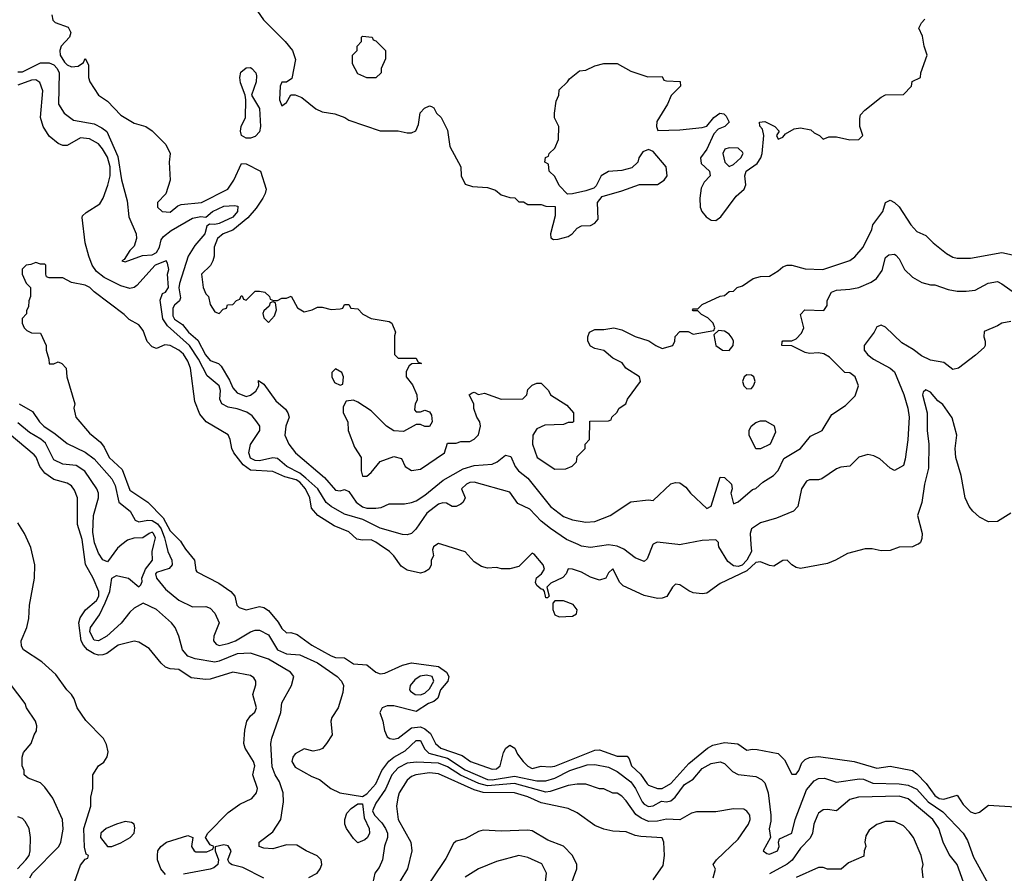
# Model space of a CAD drawing. Header units: inches. Extents: x 1793402 to 1900366, y 320852 to 470679.
# Tile 471 of 604: x 1864298 to 1868701, y 388530 to 392348. Entities that reach past the tile are written whole.
import ezdxf

# ---------------------------------------------------------------- set-up
doc = ezdxf.new("R2010")
doc.units = ezdxf.units.IN
doc.header["$MEASUREMENT"] = 0
doc.layers.add('B8368', color=7, linetype='Continuous')
doc.layers.add('B8369', color=7, linetype='Continuous')

msp = doc.modelspace()

# ---------------------------------------------------------------- linework, layer by layer
at = {"layer": 'B8368', "color": 4}
for points, elevation in [([(1864542.4, 388490), (1864570, 388566), (1864590, 388594), (1864602, 388598), (1864606, 388610), (1864595.3, 388615.3), (1864587.2, 388647.2), (1864584.5, 388730), (1864615.1, 388830), (1864616, 388870), (1864624, 388910), (1864624, 388970), (1864649.3, 389010.7), (1864673.2, 389026.8), (1864689.1, 389050.9), (1864692.9, 389072.9), (1864685.6, 389105.6), (1864672.5, 389132.5), (1864592.9, 389212.9), (1864554, 389270), (1864541.2, 389310), (1864529.5, 389329.5), (1864509, 389350), (1864458.9, 389418.9), (1864396.6, 389476.6), (1864315.3, 389530), (1864305.4, 389545.4), (1864304.5, 389570), (1864329.6, 389630), (1864338, 389670), (1864341.2, 389730), (1864364.5, 389850), (1864365.1, 389910), (1864347.2, 389987.2), (1864341.4, 390000)], 224), ([(1864950, 388525.2), (1864929.3, 388550), (1864914, 388590), (1864914, 388610), (1864915.3, 388630), (1864929, 388650), (1864954, 388670), (1865050, 388698.8), (1865072, 388690), (1865066.4, 388650), (1865077.3, 388630), (1865085.5, 388625.5), (1865133.8, 388626.2), (1865162, 388638), (1865166, 388650), (1865150, 388658), (1865128.7, 388690), (1865139, 388710), (1865230, 388802), (1865281.3, 388838.7), (1865335.9, 388864.1), (1865357.2, 388890), (1865360.9, 388910), (1865340.9, 388970), (1865349.2, 389010), (1865342.7, 389030), (1865306, 389090), (1865299.3, 389110), (1865303.7, 389170), (1865312.7, 389210), (1865330, 389234.8), (1865349.4, 389250.6), (1865357.2, 389270), (1865340.9, 389330), (1865352.9, 389372.9), (1865353.2, 389390), (1865344.1, 389404.1), (1865330, 389415.1), (1865250, 389429.5), (1865150, 389398.9), (1865130, 389396.3), (1865064.9, 389404.9), (1865010, 389440.9), (1864970, 389445.1), (1864950, 389452.3), (1864929.7, 389469.7), (1864876.2, 389536.2), (1864830, 389564), (1864810, 389569), (1864738, 389550), (1864686.9, 389513.1), (1864670, 389507), (1864650, 389506), (1864630, 389512.1), (1864600.4, 389530), (1864582.4, 389550), (1864572.8, 389570), (1864561.5, 389650), (1864567.7, 389672.3), (1864591.9, 389708.1), (1864641, 389750), (1864651.6, 389770), (1864652, 389790), (1864626.6, 389850), (1864591.4, 389911.4), (1864579.5, 390000)], 216), ([(1865590, 388511.3), (1865628, 388530), (1865642, 388550), (1865648, 388570), (1865646, 388590), (1865628.4, 388608.4), (1865578, 388630), (1865536.6, 388656.6), (1865490, 388658), (1865430, 388639.3), (1865390, 388642), (1865368, 388650), (1865369, 388670), (1865430, 388716), (1865465.2, 388770), (1865478, 388850), (1865475.6, 388890), (1865459.2, 388939.2), (1865439.6, 388970), (1865426, 389006), (1865421.3, 389110), (1865425.4, 389134.6), (1865465.1, 389250), (1865470, 389292), (1865513.2, 389370), (1865524, 389410), (1865509, 389430), (1865410, 389487.3), (1865330, 389514), (1865270, 389511.8), (1865190, 389478.7), (1865170, 389474.7), (1865082, 389490), (1865050, 389501.6), (1865025.1, 389530), (1865009.4, 389590), (1864992.3, 389630), (1864977.2, 389650), (1864909.6, 389709.6), (1864850, 389738), (1864810, 389716), (1864790, 389698), (1864751.4, 389648.6), (1864687.7, 389590), (1864650, 389569.6), (1864630, 389573.2), (1864612, 389610), (1864614.5, 389630), (1864653.9, 389686.1), (1864679.6, 389740.4), (1864700.5, 389790), (1864709.6, 389850.4), (1864730, 389861.6), (1864750, 389858), (1864784.7, 389850), (1864830, 389811.3), (1864839.3, 389820.7), (1864845.2, 389834.8), (1864844.5, 389850), (1864859.8, 389890), (1864892, 389930), (1864889.5, 389970), (1864897.3, 390000)], 212), ([(1864754.1, 390000), (1864735.4, 389984.6), (1864690, 389922.7), (1864670, 389932.7), (1864650, 389961.2), (1864635.2, 390000)], 212), ([(1864952.9, 390000), (1864960.4, 389970), (1864978.5, 389930), (1864978.9, 389910), (1864966.7, 389893.3), (1864910, 389875.8), (1864904.2, 389870), (1864909.6, 389850), (1864950, 389800.9), (1865010, 389752.3), (1865070, 389721.2), (1865130, 389724), (1865150, 389715.3), (1865170, 389694), (1865189.3, 389650), (1865165.2, 389590), (1865164, 389570), (1865175.5, 389555.5), (1865190, 389549.6), (1865230, 389557.4), (1865262, 389570), (1865330, 389609.6), (1865350, 389617), (1865370, 389618), (1865410, 389597), (1865450, 389529.7), (1865490, 389512.2), (1865550, 389507.3), (1865630, 389471.5), (1865717.2, 389410), (1865737.2, 389390), (1865745.2, 389370), (1865742, 389338), (1865722, 389270), (1865693.2, 389226.8), (1865689.1, 389210.9), (1865695.3, 389150), (1865669.3, 389110), (1865651.1, 389088.9), (1865638, 389082), (1865610, 389076.4), (1865570, 389086.8), (1865530, 389064.7), (1865519, 389050), (1865514, 389030), (1865530, 389005.2), (1865603.7, 388963.7), (1865638, 388950), (1865689.3, 388909.3), (1865729.3, 388889.3), (1865830, 388874), (1865850, 388886), (1865890, 388929.6), (1865916.9, 388990), (1865947.7, 389032.3), (1865970, 389049.7), (1866021.8, 389078.2), (1866070, 389124.5), (1866090, 389123.7), (1866107.3, 389087.3), (1866127.4, 389067.4), (1866210, 389045.5), (1866290, 388992.7), (1866390, 388949.1), (1866410, 388948.5), (1866510, 388964.6), (1866610, 388944.1), (1866650, 388943.9), (1866690, 388956), (1866757.3, 388990), (1866834.9, 389014.9), (1866870, 389016.9), (1866930, 389005.1), (1866970, 388984.7), (1867030, 388938.7), (1867051.1, 388910), (1867081.3, 388850), (1867090, 388839.6), (1867110, 388828.2), (1867130, 388832), (1867168, 388852), (1867190, 388849.6), (1867210, 388853.6), (1867229.1, 388870.9), (1867270, 388927), (1867308.6, 388951.4), (1867350, 388998.4), (1867390, 389021.6), (1867430, 389029.3), (1867450, 389021.2), (1867485.8, 388985.8), (1867510, 388972.3), (1867590, 388962.7), (1867615.3, 388950), (1867630, 388935.3), (1867644.5, 388890), (1867656.3, 388790), (1867656.6, 388763.4), (1867649.4, 388729.4), (1867655.3, 388690), (1867622, 388630), (1867638, 388618), (1867650, 388616), (1867686, 388630), (1867694, 388650), (1867690.8, 388670), (1867695.3, 388684.7), (1867750.3, 388709.6), (1867765.5, 388770), (1867816.2, 388903.8), (1867850, 388943.7), (1867870, 388954.5), (1867895.9, 388955.9), (1867950, 388938), (1868053.3, 388953.3), (1868071.4, 388951.4), (1868113.3, 388933.3), (1868230, 388929.7), (1868270, 388924), (1868310, 388906.3), (1868360.5, 388850), (1868425.2, 388805.2), (1868517.2, 388710), (1868536.2, 388676.2), (1868562.9, 388602.9), (1868635.3, 388470)], 208), ([(1865026.3, 390000), (1865039.1, 389979.1), (1865079.5, 389930), (1865085.2, 389885.2), (1865090, 389878), (1865187.6, 389827.6), (1865242, 389790), (1865259, 389770), (1865268.7, 389730), (1865279, 389719), (1865310, 389709.2), (1865370, 389722.9), (1865390, 389719.5), (1865410, 389706), (1865453.1, 389653.1), (1865470, 389625.2), (1865490, 389606), (1865510, 389606.6), (1865538, 389598), (1865603.7, 389550), (1865690, 389502.4), (1865710, 389495.1), (1865750, 389494.5), (1865790, 389467.3), (1865850, 389462), (1865890, 389429.6), (1865910, 389421.6), (1865930, 389425.6), (1866010, 389461.3), (1866050, 389471.5), (1866170, 389455.1), (1866206, 389430), (1866217, 389410), (1866212.7, 389390), (1866179.7, 389350), (1866166.9, 389313.1), (1866150, 389298.4), (1866126, 389290), (1866070, 389254), (1865970, 389279.1), (1865940.9, 389279.1), (1865918, 389270), (1865908.7, 389250), (1865922, 389210), (1865928.7, 389168.7), (1865940.2, 389140.2), (1865953.2, 389133.2), (1865969.3, 389129.3), (1865990, 389134.5), (1866050, 389180.7), (1866090, 389185.6), (1866110, 389176.2), (1866135.3, 389155.3), (1866156.9, 389110), (1866180.9, 389090), (1866276.4, 389056.4), (1866314, 389030), (1866410, 388996), (1866430, 388997.2), (1866446, 389010), (1866460.7, 389070), (1866471, 389090), (1866490, 389102.7), (1866512.3, 389090), (1866523.6, 389063.6), (1866549.2, 389030), (1866570, 389009.3), (1866590, 388999.3), (1866630, 389009.4), (1866670, 389006), (1866690, 389009.7), (1866870, 389080.5), (1866890, 389083), (1866970, 389054.3), (1867013.5, 389053.5), (1867022.4, 389042.4), (1867034, 389010), (1867073.5, 388973.5), (1867103.7, 388930), (1867110, 388923.7), (1867150, 388909.7), (1867171, 388910), (1867210, 388931.6), (1867290, 389021.6), (1867373.4, 389090), (1867397.5, 389102.5), (1867450, 389115.6), (1867509.6, 389109.6), (1867550, 389081.2), (1867574.4, 389085.6), (1867596.2, 389083.8), (1867690, 389066.3), (1867717.2, 389037.2), (1867750, 388974), (1867770, 388973.2), (1867782, 388990), (1867795.6, 389024.4), (1867810, 389038.4), (1867830, 389047.3), (1867870, 389052.6), (1868030, 389029.4), (1868130, 388999.6), (1868190.8, 389009.2), (1868289.6, 388989.6), (1868310, 388975.1), (1868351.6, 388931.6), (1868390, 388877.4), (1868410, 388864.7), (1868430, 388862), (1868490, 388879), (1868517.3, 388837.2), (1868550, 388805.1), (1868570, 388798), (1868590, 388803.6), (1868630, 388835.4), (1868750, 388827.3)], 204), ([(1866163, 390000), (1866148, 389990), (1866143.1, 389976.9), (1866148, 389950), (1866138, 389930), (1866138, 389910), (1866128, 389890), (1866110, 389878), (1866090, 389872), (1866030, 389886), (1866003.5, 389903.5), (1865971.3, 389950), (1865951, 389970), (1865905.8, 390000)], 204), ([(1868311, 390000), (1868289.6, 389990.4), (1868230, 389988.7), (1868190, 389973.4), (1868150, 389972.7), (1868110, 389982), (1868078.6, 389981.4), (1867998.9, 389961.1), (1867946, 389930), (1867910, 389915.8), (1867790, 389893.4), (1867770, 389898), (1867750.5, 389910), (1867730, 389930.4), (1867710, 389928.8), (1867670, 389903.6), (1867650, 389906.2), (1867610, 389923.6), (1867590, 389920.3), (1867550, 389883.5), (1867430, 389825.7), (1867370, 389782.7), (1867350, 389780.2), (1867310, 389785.2), (1867290, 389793.4), (1867250, 389820.4), (1867230, 389823), (1867217, 389810), (1867191.9, 389768.1), (1867170, 389760.3), (1867150, 389759.5), (1867090, 389772.7), (1866996.5, 389816.5), (1866980.7, 389830), (1866950, 389891.3), (1866930, 389874), (1866918, 389850), (1866890, 389841), (1866850, 389854.8), (1866810, 389877.3), (1866770, 389890.8), (1866750, 389891.3), (1866741.2, 389870), (1866726.8, 389853.2), (1866672.9, 389827.1), (1866655.3, 389810), (1866666, 389770), (1866658, 389762), (1866650, 389762), (1866644.7, 389790), (1866638.8, 389798.8), (1866630, 389801), (1866610, 389818), (1866604.9, 389830), (1866608, 389852), (1866630.6, 389869.4), (1866644.7, 389890), (1866638, 389910), (1866598, 389958), (1866590, 389962), (1866530, 389902), (1866490, 389891.3), (1866451.6, 389891.6), (1866430, 389898), (1866390, 389894.8), (1866363, 389903), (1866330, 389922.8), (1866290, 389967.3), (1866185, 390000)], 204), ([(1867129.2, 390000), (1867103.1, 389936.9), (1867090, 389924.7), (1867050, 389941), (1866999.5, 389979.5), (1866970, 389993), (1866930, 389999.3), (1866850, 389988), (1866810, 389993.4), (1866795, 390000)], 208), ([(1867256, 390000), (1867250, 389998.8), (1867240.2, 390000)], 208), ([(1867567.8, 390000), (1867569.7, 389970), (1867550, 389930.4), (1867528.9, 389908.9), (1867510, 389902.8), (1867490, 389904.9), (1867464.2, 389924.2), (1867424.7, 389990), (1867423.3, 390000)], 208), ([(1864343.6, 388510), (1864354.5, 388530), (1864472, 388650), (1864481.2, 388670), (1864492.1, 388727.9), (1864489.4, 388770), (1864446.3, 388866.3), (1864410, 388915.3), (1864390, 388934), (1864335.3, 388955.3), (1864318, 388970), (1864318, 388990), (1864308.7, 389010), (1864308.7, 389050), (1864315.3, 389070), (1864348.7, 389110), (1864362, 389150), (1864373.2, 389166.8), (1864374, 389190), (1864369, 389210), (1864328.7, 389270), (1864322, 389290), (1864256.5, 389376.5)], 228), ([(1867398, 388510), (1867409.1, 388549.1), (1867399.3, 388570), (1867413.2, 388590), (1867510, 388682.8), (1867557.2, 388750), (1867564, 388770), (1867562, 388790), (1867550, 388808), (1867536.5, 388816.5), (1867490, 388819), (1867410, 388805.2), (1867324.7, 388804.7), (1867301.1, 388798.9), (1867250, 388769.4), (1867190, 388771.6), (1867150, 388763), (1867110, 388762.4), (1867076.2, 388776.2), (1867053.3, 388793.3), (1867010, 388854), (1866990, 388875.3), (1866970, 388888), (1866950, 388888), (1866910, 388908), (1866890, 388908), (1866830, 388929), (1866790, 388929.3), (1866750, 388922.9), (1866670, 388895.4), (1866650, 388893.5), (1866510, 388932.2), (1866390, 388920.9), (1866351.5, 388931.5), (1866268.7, 388968.7), (1866210, 389006.2), (1866170, 389022.7), (1866072.7, 389027.2), (1866030, 389023.1), (1865990, 389002.4), (1865962, 388970), (1865933.8, 388906.2), (1865890, 388843.7), (1865876, 388810), (1865883.7, 388790), (1865916.5, 388756.5), (1865933, 388730), (1865942, 388710), (1865942, 388690), (1865928.5, 388651.5), (1865919.5, 388590), (1865904.4, 388555.6), (1865886, 388530), (1865871.8, 388468.2)], 212), ([(1867130, 388501), (1867174.7, 388565.3), (1867181.3, 388610), (1867178.7, 388670), (1867170, 388689.2), (1867075.3, 388695.3), (1867050, 388699.5), (1867010, 388715.1), (1866950, 388718), (1866910, 388727), (1866870, 388744.5), (1866790, 388800.9), (1866750, 388819.5), (1866630, 388845.7), (1866570, 388872.1), (1866510, 388889.7), (1866370, 388890.8), (1866330, 388903.9), (1866170, 388974.7), (1866130, 388978.9), (1866069, 388971), (1866050, 388962.9), (1866030, 388946.6), (1865994, 388890), (1865988.3, 388868.3), (1865983.1, 388830), (1865990.3, 388770.4), (1866046.7, 388670), (1866051.8, 388630), (1866031.8, 388550), (1865963.6, 388436.4)], 216), ([(1868518, 388490), (1868489.5, 388569.5), (1868454, 388614), (1868427, 388670), (1868407.3, 388730), (1868380.7, 388770), (1868270, 388863.6), (1868230, 388874.3), (1868048.7, 388871.3), (1868010, 388859.5), (1867950, 388809.2), (1867910, 388815.1), (1867890, 388813.2), (1867870, 388799), (1867864.9, 388790), (1867848.2, 388750), (1867842.4, 388710), (1867833, 388687), (1867790, 388642), (1867751.4, 388588.6), (1867730, 388571.5), (1867650, 388527.3)], 212), ([(1864288, 388550), (1864325.6, 388590), (1864339.5, 388610), (1864343.7, 388630), (1864346, 388690), (1864339.3, 388730), (1864322, 388762), (1864310, 388775.3), (1864290, 388782)], 232), ([(1868338, 388510), (1868334, 388550), (1868337.2, 388570), (1868329, 388610), (1868294, 388690), (1868275.5, 388715.5), (1868250, 388742), (1868210, 388762), (1868170, 388762), (1868130, 388748.7), (1868096.3, 388723.7), (1868082, 388698), (1868077.3, 388670), (1868082, 388650), (1868074, 388630), (1868072.7, 388607.3), (1868003.6, 388576.4), (1867971.6, 388548.4), (1867910, 388548), (1867890, 388555.3), (1867870, 388555.3), (1867770, 388512)], 216), ([(1866743.7, 388430), (1866789.3, 388550), (1866789.3, 388570), (1866769.5, 388609.5), (1866730, 388651.8), (1866658.9, 388678.9), (1866590, 388719.5), (1866570, 388723.7), (1866450, 388718), (1866370, 388722.7), (1866350, 388717.2), (1866290, 388684), (1866250, 388674), (1866236.8, 388663.2), (1866203.8, 388596.2), (1866078, 388410)], 224), ([(1865390, 388508), (1865296.1, 388556.1), (1865247.8, 388567.8), (1865235.5, 388575.5), (1865229, 388590), (1865242.7, 388630), (1865230, 388653.2), (1865210, 388657.2), (1865171.6, 388648.4), (1865171, 388630), (1865187.3, 388590), (1865184, 388570), (1865165.1, 388554.9), (1865150, 388548), (1865030, 388526.3)], 216), ([(1866649.3, 388490), (1866653.2, 388530), (1866631.9, 388571.9), (1866570, 388600.9), (1866530, 388609.2), (1866430, 388582.7), (1866350, 388549.3), (1866290, 388512.3)], 228)]:
    msp.add_lwpolyline(points, dxfattribs=dict(at, elevation=elevation))
for points, elevation in [([(1866690.9, 389749.1), (1866682, 389738), (1866681.6, 389710), (1866690, 389685.5), (1866710, 389676.5), (1866770, 389680.8), (1866787.3, 389690), (1866791.2, 389708.8), (1866772.5, 389732.5), (1866730, 389748.2)], 204), ([(1866116.2, 389416.2), (1866087.8, 389412.2), (1866064.2, 389395.8), (1866044, 389370), (1866040.7, 389350), (1866044.9, 389344.9), (1866066, 389330), (1866090, 389327.6), (1866110, 389335.8), (1866130, 389355.5), (1866149.6, 389390), (1866142.7, 389410)], 208), ([(1865810, 388666.6), (1865790, 388685.2), (1865758.4, 388730), (1865751.8, 388750), (1865751.8, 388770), (1865760.8, 388799.2), (1865779.7, 388820.3), (1865810, 388840.7), (1865830, 388841), (1865838, 388778), (1865861.1, 388730), (1865862, 388710), (1865852.4, 388690), (1865840.9, 388679.1)], 208), ([(1864770, 388761.6), (1864730, 388749.7), (1864684.9, 388730), (1864660.5, 388710), (1864659.3, 388690), (1864690, 388650.6), (1864710, 388650.4), (1864750, 388666.5), (1864792, 388690), (1864809.3, 388710), (1864813.2, 388733.2), (1864809.2, 388749.2), (1864798, 388758)], 224)]:
    msp.add_lwpolyline(points, close=True, dxfattribs=dict(at, elevation=elevation))
at = {"layer": 'B8369', "color": 4}
for points, elevation in [([(1865331.3, 392430), (1865387.5, 392347.5), (1865484.7, 392250), (1865518, 392210), (1865531.3, 392170), (1865515.3, 392084.7), (1865491.3, 392068.7), (1865470, 392068.7), (1865463, 392050), (1865459.1, 391990), (1865470, 391962.8), (1865490, 391978), (1865510, 392012), (1865530, 392012), (1865559.8, 391999.8), (1865622, 391950), (1865650, 391936), (1865706.4, 391926.4), (1865751, 391911), (1865770, 391898), (1865910, 391851.3), (1865990, 391851.3), (1866030, 391842), (1866050, 391842), (1866068.4, 391851.6), (1866080.4, 391879.6), (1866088.4, 391931.6), (1866107.3, 391952.7), (1866130, 391962), (1866139.6, 391959.6), (1866150, 391954), (1866162, 391930), (1866182, 391910), (1866210, 391854), (1866221.4, 391781.4), (1866270.6, 391690.6), (1866271.3, 391650), (1866290, 391612), (1866322, 391602), (1866390, 391598), (1866425.4, 391585.4), (1866450, 391564.7), (1866490, 391552), (1866511.6, 391551.6), (1866530, 391534), (1866550, 391534), (1866570, 391522), (1866630, 391522), (1866650, 391514), (1866692.7, 391512.7), (1866692, 391470), (1866672, 391390), (1866672.7, 391372.7), (1866684.7, 391364.7), (1866706, 391366), (1866750, 391378.8), (1866768.7, 391390), (1866790, 391416), (1866810, 391426), (1866850, 391426.8), (1866870, 391438), (1866884, 391456), (1866881.2, 391530), (1866902.7, 391557.3), (1866990, 391582), (1867069.1, 391610.9), (1867150, 391610.8), (1867179, 391630), (1867192.7, 391650), (1867188.7, 391690), (1867130, 391758), (1867110, 391768), (1867083.5, 391756.5), (1867066, 391730), (1867062, 391710), (1867035.3, 391684.7), (1866990, 391674), (1866930, 391669), (1866898, 391650), (1866875.3, 391604.7), (1866865.4, 391594.6), (1866830, 391582), (1866770, 391568.7), (1866748, 391568), (1866710, 391606), (1866690, 391646), (1866666, 391670), (1866662, 391702), (1866646, 391710), (1866648.4, 391731.6), (1866662, 391738), (1866666, 391750), (1866690, 391774), (1866707.3, 391812.7), (1866708, 391870), (1866688.9, 391908.9), (1866688.7, 391930), (1866696.4, 391983.6), (1866708, 392010), (1866710, 392034), (1866748, 392070), (1866756.4, 392083.6), (1866800.4, 392119.6), (1866830, 392122), (1866870, 392142), (1866910, 392152), (1866970, 392151.3), (1867030, 392118), (1867107.3, 392092.7), (1867170, 392094), (1867178, 392078), (1867190, 392074), (1867251.6, 392071.6), (1867252, 392050), (1867211.1, 392008.9), (1867194.8, 391970), (1867147.1, 391892.9), (1867144.7, 391870), (1867152, 391852), (1867250, 391854.8), (1867350, 391866), (1867370, 391871.3), (1867402, 391910), (1867428, 391930), (1867446.4, 391926.4), (1867456.8, 391916.8), (1867470.6, 391889.4), (1867451.3, 391870), (1867421.6, 391858.4), (1867402, 391838), (1867370, 391769.3), (1867342.8, 391730), (1867345.2, 391705.2), (1867382.8, 391670), (1867384.7, 391650), (1867358, 391622), (1867344.9, 391595.1), (1867339.1, 391550), (1867340.5, 391510), (1867348, 391490), (1867366.8, 391466.8), (1867390, 391452), (1867410, 391450.3), (1867433.1, 391466.9), (1867502, 391558), (1867537.2, 391590), (1867545.2, 391610), (1867540.9, 391650), (1867547, 391670), (1867595.5, 391704.5), (1867611.8, 391730), (1867617.6, 391750), (1867625.2, 391830), (1867619, 391859), (1867608, 391872), (1867606, 391890), (1867630, 391892), (1867674, 391870), (1867694, 391850), (1867682, 391830), (1867690, 391814), (1867710, 391822), (1867722, 391838), (1867760.4, 391859.6), (1867790, 391864.7), (1867835.3, 391855.3), (1867850, 391842), (1867874, 391830), (1867890, 391814), (1867916.4, 391823.6), (1867950, 391824.7), (1868010, 391811.3), (1868050, 391812), (1868068, 391830), (1868055.3, 391870), (1868054.6, 391905.4), (1868058, 391922), (1868076.4, 391943.6), (1868150, 392002), (1868170, 392012), (1868250, 392014), (1868286, 392050), (1868288, 392072), (1868326, 392090), (1868328, 392110), (1868355.3, 392190), (1868342, 392230), (1868334.6, 392274.6), (1868318, 392310), (1868330, 392334), (1868346, 392350)], 224), ([(1864442, 392370), (1864445.2, 392345.2), (1864455.5, 392335.5), (1864514.9, 392314.9), (1864526.7, 392290), (1864520.4, 392270), (1864483.1, 392230), (1864476.9, 392210), (1864478, 392190), (1864497.5, 392157.5), (1864510, 392145.5), (1864530, 392137.3), (1864559.5, 392140.5), (1864583.2, 392156.8), (1864590, 392174), (1864606, 392146), (1864606, 392090), (1864610.7, 392070.7), (1864650.5, 392010.5), (1864690, 391984), (1864750, 391920.7), (1864810, 391884.7), (1864862, 391870), (1864890.7, 391850.7), (1864950.5, 391790.5), (1864971, 391750), (1864966, 391710), (1864971, 391630), (1864951.6, 391568.4), (1864914, 391530), (1864914, 391510), (1864934, 391490), (1864970, 391486.8), (1865004.7, 391515.3), (1865019, 391521), (1865110, 391530.8), (1865228.7, 391590), (1865255.1, 391630), (1865290, 391704.7), (1865310, 391702.8), (1865374, 391670), (1865399.6, 391590), (1865395.6, 391570), (1865384.9, 391550), (1865355.2, 391504.8), (1865317.6, 391462.4), (1865250, 391406.6), (1865207.3, 391390), (1865181.6, 391370), (1865167.3, 391330), (1865166.8, 391290), (1865161, 391270), (1865150.7, 391249.3), (1865111.3, 391210), (1865118, 391150), (1865130, 391122), (1865142, 391110), (1865150, 391074), (1865170, 391042), (1865190, 391034), (1865207.3, 391052.7), (1865222, 391058), (1865227.3, 391072.7), (1865250, 391074), (1865267.3, 391092.7), (1865282, 391098), (1865287.3, 391112.7), (1865292.7, 391112.7), (1865298, 391098), (1865310, 391094), (1865350, 391134), (1865370, 391134), (1865394, 391130), (1865414, 391110), (1865418, 391098), (1865432.7, 391092.7), (1865450, 391092), (1865470, 391102), (1865490, 391102), (1865511.6, 391111.6), (1865539.6, 391059.6), (1865570, 391042), (1865606, 391050), (1865630, 391062), (1865650, 391062), (1865690, 391052), (1865730, 391054), (1865742, 391058), (1865750, 391074), (1865770, 391074), (1865778, 391058), (1865810, 391054), (1865831.6, 391031.6), (1865870, 391011.3), (1865950, 390998), (1865962, 390990), (1865978, 390950), (1865974, 390934), (1865974, 390850), (1865990, 390834), (1866070, 390834), (1866078, 390818), (1866094, 390810), (1866051.6, 390808.4), (1866039.6, 390800.4), (1866025.4, 390774.6), (1866026, 390750), (1866054.6, 390714.6), (1866073.4, 390670), (1866074.4, 390645.6), (1866066, 390630), (1866063.6, 390603.6), (1866070, 390594), (1866090, 390594), (1866110, 390602), (1866130, 390594), (1866139.6, 390579.6), (1866142, 390550), (1866130, 390528), (1866110, 390528), (1866090, 390538), (1866070, 390538), (1866014, 390506), (1865970.9, 390509.1), (1865938, 390530), (1865870, 390598), (1865810, 390638), (1865790, 390646), (1865758, 390642), (1865743.6, 390616.4), (1865744.7, 390590), (1865764.7, 390550), (1865766, 390510), (1865795.3, 390435.3), (1865824.7, 390390), (1865824, 390330), (1865830, 390306), (1865850, 390306.8), (1865870, 390322.8), (1865910, 390372), (1865970, 390394.8), (1866004.7, 390384.7), (1866022, 390350), (1866050, 390332), (1866090, 390338), (1866198, 390410), (1866210, 390454), (1866250, 390454), (1866270, 390462), (1866310, 390462), (1866330, 390472), (1866348.9, 390491.1), (1866358, 390530), (1866355.3, 390550), (1866342, 390570), (1866328.9, 390608.9), (1866328, 390630), (1866308, 390670), (1866320.4, 390679.6), (1866330, 390682), (1866350, 390672), (1866376.9, 390676.9), (1866450, 390651.3), (1866547.3, 390652.7), (1866566, 390670), (1866570, 390694), (1866590, 390714), (1866610, 390722), (1866630, 390722), (1866662, 390690), (1866672, 390670), (1866743.6, 390623.6), (1866774, 390590), (1866774, 390550), (1866770, 390546), (1866750, 390546), (1866730, 390538), (1866645.4, 390534.6), (1866610, 390518), (1866592, 390490), (1866591.3, 390450), (1866611.3, 390390), (1866690, 390338), (1866740.4, 390339.6), (1866768.9, 390351.1), (1866788, 390370), (1866790, 390394), (1866826, 390430), (1866826, 390450), (1866846, 390470), (1866847.3, 390552.7), (1866930, 390554), (1866942, 390558), (1866946, 390570), (1866968.4, 390591.6), (1866978, 390610), (1867008, 390630), (1867015.3, 390650), (1867073.2, 390730), (1867068.7, 390750), (1867008.9, 390788.9), (1866992.5, 390812.5), (1866950, 390834), (1866910, 390868.7), (1866870, 390878), (1866850, 390888), (1866838, 390910), (1866838, 390930), (1866846, 390950), (1866870, 390962), (1866910, 390962), (1866954, 390970), (1866990, 390961), (1867050, 390931), (1867111.6, 390911.6), (1867142, 390890), (1867170, 390878), (1867218, 390890), (1867228, 390910), (1867228.4, 390931.6), (1867250, 390954), (1867287.3, 390952.7), (1867310, 390942), (1867402, 390958), (1867406, 390970), (1867398, 390990), (1867374.6, 391014.6), (1867346, 391030), (1867330, 391046), (1867310, 391046), (1867306, 391050), (1867310, 391054), (1867330, 391054), (1867350, 391074), (1867430, 391112), (1867450, 391114), (1867470, 391132), (1867490, 391134), (1867506, 391150), (1867530, 391158), (1867578, 391190), (1867610, 391198.8), (1867650, 391200.7), (1867690, 391224), (1867710, 391242.8), (1867729.4, 391250.6), (1867750, 391250.7), (1867810, 391234), (1867889.5, 391230.5), (1868010, 391271), (1868032.1, 391287.9), (1868070, 391331.3), (1868109, 391410), (1868113.2, 391430), (1868157, 391490), (1868169.6, 391530.4), (1868190, 391540.7), (1868210, 391530.8), (1868230.4, 391510.4), (1868282.8, 391430), (1868310, 391401), (1868350, 391382), (1868382, 391350), (1868442.8, 391302.8), (1868470, 391286), (1868490, 391281), (1868550, 391280.7), (1868690, 391307.3), (1868736.8, 391296.8)], 216), ([(1864290, 392114.9), (1864310, 392114.4), (1864390, 392155.3), (1864430, 392154.9), (1864450, 392145.5), (1864465.5, 392130), (1864474.4, 392110), (1864470.9, 391970.9), (1864496, 391930), (1864538, 391898), (1864630, 391881.6), (1864664.8, 391864.8), (1864687.3, 391847.3), (1864736, 391736), (1864752.2, 391632.2), (1864778, 391538), (1864786.2, 391466.2), (1864818.4, 391390), (1864819.3, 391370), (1864810, 391335.3), (1864790, 391315.3), (1864764.7, 391275.3), (1864754, 391270), (1864770, 391264.7), (1864846.2, 391293.8), (1864890, 391296.9), (1864910, 391306.9), (1864923.2, 391330), (1864930, 391364), (1864941.4, 391378.6), (1864975.5, 391404.5), (1865070, 391460.8), (1865108, 391468), (1865130, 391464.7), (1865159.3, 391490), (1865210, 391513.8), (1865257.6, 391517.6), (1865273.2, 391513.2), (1865272.2, 391490), (1865250, 391464.4), (1865190, 391436.3), (1865170, 391432), (1865146.4, 391433.6), (1865134.8, 391425.2), (1865124.9, 391390), (1865081.5, 391338.5), (1865050.3, 391290), (1865011.6, 391168.4), (1865009.4, 391149.4), (1865016.7, 391103.3), (1865012.7, 391090), (1864990, 391071.3), (1864982.5, 391057.5), (1864982.9, 391022.9), (1864990, 391008.9), (1865025.4, 390985.4), (1865052.4, 390950), (1865094.2, 390914.2), (1865128.4, 390848.4), (1865150, 390824.2), (1865186, 390810), (1865198.4, 390798.4), (1865236.1, 390736.1), (1865250, 390702), (1865270, 390679.5), (1865310, 390663.2), (1865330, 390667.9), (1865353, 390687), (1865366.6, 390710), (1865366, 390734), (1865390, 390718), (1865443.4, 390643.4), (1865486, 390606), (1865497.3, 390590), (1865502, 390570), (1865487.7, 390530), (1865482.8, 390490), (1865501, 390450), (1865530.8, 390410), (1865660.9, 390300.9), (1865710, 390244), (1865730, 390240.7), (1865750, 390247.3), (1865770, 390237.3), (1865801.6, 390190), (1865830, 390168.7), (1865850, 390163.1), (1865890, 390163), (1865913.6, 390166.4), (1865950, 390182), (1866018, 390182), (1866050, 390188), (1866070, 390195.5), (1866110, 390221.3), (1866191.9, 390288.1), (1866280.3, 390339.7), (1866330, 390353.4), (1866410, 390360.3), (1866432.7, 390370), (1866470, 390400.7), (1866493.7, 390393.7), (1866513, 390350), (1866527.7, 390330), (1866570, 390297.3), (1866670.7, 390170), (1866730, 390125.5), (1866770, 390110.7), (1866830, 390100.7), (1866870, 390104), (1866938, 390130), (1867030, 390191), (1867110, 390201), (1867130, 390198), (1867210, 390271.3), (1867230, 390278), (1867250, 390276), (1867276.8, 390256.8), (1867298, 390230), (1867370, 390161), (1867390, 390172), (1867430, 390302), (1867450, 390301), (1867480.5, 390270), (1867484, 390250), (1867477.3, 390230), (1867490, 390182), (1867510, 390192), (1867574, 390246), (1867588.9, 390251.1), (1867620.2, 390279.8), (1867668, 390310), (1867688.9, 390331.1), (1867715.3, 390384.7), (1867788.7, 390430), (1867834.6, 390485.4), (1867886, 390510), (1867930, 390582), (1867990, 390622), (1868034, 390666), (1868048, 390710), (1868034, 390750), (1868010, 390768), (1867988, 390770), (1867918.3, 390838.3), (1867893, 390853), (1867870, 390858.4), (1867830, 390855.1), (1867810, 390859.5), (1867750, 390889.4), (1867706, 390890), (1867707.3, 390907.3), (1867710, 390911), (1867750, 390911), (1867770, 390921), (1867794.2, 390945.8), (1867804, 390970), (1867788.7, 391030), (1867808, 391050), (1867893.2, 391046.8), (1867908, 391070), (1867908.4, 391091.6), (1867928, 391130), (1867950, 391138.8), (1868010, 391142), (1868050, 391150.5), (1868105.4, 391174.6), (1868129, 391190), (1868153.8, 391226.2), (1868170, 391284.7), (1868184.1, 391295.9), (1868210, 391298.8), (1868215.2, 391295.2), (1868230, 391278), (1868254, 391230), (1868290, 391196.3), (1868332.5, 391172.5), (1868370, 391162), (1868390, 391162), (1868450, 391140.7), (1868490, 391134), (1868530, 391134), (1868570, 391138.8), (1868628, 391170), (1868670, 391176.3), (1868690, 391167.3), (1868750, 391124)], 212), ([(1866795, 390000), (1866742.9, 390022.9), (1866671.7, 390071.7), (1866630, 390105.5), (1866578.5, 390158.5), (1866524.8, 390184.8), (1866490, 390234.8), (1866330, 390278.8), (1866310, 390277.3), (1866295.3, 390270), (1866274, 390250), (1866289.2, 390210), (1866281.2, 390190), (1866270, 390180.7), (1866250, 390171), (1866231.3, 390171.3), (1866206, 390186), (1866190, 390186.8), (1866170, 390180.5), (1866118.9, 390141.1), (1866069.4, 390070), (1866050, 390050.6), (1866030, 390043.8), (1866010, 390046), (1865910, 390074), (1865832.7, 390112.7), (1865750, 390135.8), (1865690, 390170.3), (1865668.4, 390188.4), (1865630.3, 390250), (1865577.8, 390297.8), (1865550, 390319.7), (1865492.7, 390350), (1865450, 390384.9), (1865430, 390388.7), (1865370, 390374.9), (1865350, 390375.8), (1865330, 390386.7), (1865321.6, 390410), (1865330, 390448), (1865370.8, 390510), (1865370.8, 390530), (1865358.8, 390550), (1865336.7, 390576.7), (1865312.8, 390592.8), (1865270, 390607.7), (1865230, 390614.9), (1865202, 390630), (1865192.7, 390650), (1865196, 390690), (1865190.3, 390710), (1865135.3, 390755.3), (1865097.7, 390830), (1865057.4, 390890), (1864959, 390979), (1864937, 391010), (1864926, 391094), (1864936.9, 391123.1), (1864950, 391129), (1864962.8, 391150), (1864958, 391210), (1864964.7, 391230), (1864958.8, 391258.8), (1864952, 391270), (1864902.7, 391250), (1864820.9, 391159.1), (1864809.5, 391150.5), (1864790, 391145.5), (1864750, 391158), (1864675.3, 391195.3), (1864641.1, 391221.1), (1864622.4, 391250), (1864606.4, 391290), (1864590.6, 391350), (1864577.3, 391462.7), (1864578.8, 391470), (1864594.6, 391485.4), (1864656.1, 391523.9), (1864670.4, 391549.6), (1864691.5, 391608.5), (1864702.3, 391650), (1864702.4, 391690), (1864690, 391733.4), (1864668.5, 391770), (1864650, 391792.4), (1864610, 391815.8), (1864570, 391819.3), (1864510, 391784.7), (1864490, 391784.7), (1864470, 391794.8), (1864430, 391826.8), (1864403, 391870), (1864390.4, 391910), (1864400.9, 392030), (1864387.5, 392067.5), (1864370, 392078.7), (1864350, 392076.9), (1864290, 392054.6)], 208), ([(1865905.8, 390000), (1865890, 390010.5), (1865870, 390021.6), (1865830, 390019.5), (1865804.9, 390024.9), (1865770, 390057.1), (1865704, 390084), (1865630.4, 390130.4), (1865603, 390163), (1865594.9, 390210), (1865575.2, 390250), (1865550, 390279.6), (1865534, 390290), (1865483.5, 390303.5), (1865430, 390326.7), (1865330, 390332.9), (1865296.4, 390356.4), (1865255.3, 390410), (1865246, 390430), (1865239.1, 390470), (1865230.5, 390490.5), (1865131, 390550), (1865103.5, 390583.5), (1865080.5, 390640.5), (1865062, 390790), (1865050, 390820.7), (1865030, 390852.4), (1865010, 390870.4), (1864970, 390890.4), (1864947, 390893), (1864910, 390878), (1864890, 390884.7), (1864868.2, 390908.2), (1864850, 390958), (1864830, 390982.8), (1864787.5, 391007.5), (1864764.7, 391030), (1864630.7, 391130.7), (1864611.3, 391150), (1864590, 391161), (1864530, 391172), (1864490, 391194), (1864430, 391194), (1864418, 391198), (1864414, 391210), (1864414, 391250), (1864410, 391254), (1864390, 391254), (1864370, 391262), (1864347.3, 391252.7), (1864326, 391250), (1864308.4, 391231.6), (1864308, 391210), (1864326, 391170), (1864346, 391150), (1864346, 391110), (1864338, 391090), (1864336.4, 391063.6), (1864327.3, 391047.3), (1864327.3, 391032.7), (1864308.4, 391011.6), (1864308, 390990), (1864318, 390970), (1864330, 390958), (1864350, 390948), (1864390, 390946), (1864415.3, 390890), (1864415.3, 390870), (1864428, 390830), (1864428.9, 390808.9), (1864450, 390808), (1864470, 390818), (1864486, 390810), (1864506, 390790), (1864508.7, 390750), (1864544, 390630), (1864539, 390610), (1864548.7, 390570), (1864610, 390499), (1864658.7, 390458.7), (1864675.6, 390435.6), (1864698, 390390), (1864756.1, 390336.1), (1864790, 390243.7), (1864870, 390189.4), (1864939.6, 390119.6), (1864970, 390061.6), (1865016.3, 390016.3), (1865026.3, 390000)], 204), ([(1868730, 390998.8), (1868689.2, 390990.8), (1868670, 390978), (1868610, 390954), (1868608.7, 390930), (1868615.3, 390910), (1868615.3, 390890), (1868610, 390882), (1868572.5, 390847.5), (1868495.3, 390790), (1868470, 390782.8), (1868430, 390814), (1868370, 390825.5), (1868330, 390844.9), (1868293.1, 390873.1), (1868242.9, 390902.9), (1868170, 390972), (1868150, 390982), (1868130, 390974), (1868119, 390950), (1868074, 390890), (1868074, 390870), (1868090, 390849.2), (1868115.3, 390830), (1868190, 390789.3), (1868210, 390772.7), (1868251.1, 390671.1), (1868269.4, 390610), (1868274.5, 390570), (1868269.1, 390469.1), (1868258, 390382), (1868250, 390354), (1868210, 390332), (1868190, 390342), (1868143.5, 390383.5), (1868116.8, 390396.8), (1868090, 390402.8), (1868050, 390391), (1868010, 390351.3), (1867970, 390346.8), (1867950, 390338.8), (1867885.1, 390294.9), (1867869.6, 390290.4), (1867829.6, 390290.4), (1867816, 390284), (1867794, 390250), (1867778, 390170), (1867758, 390150), (1867682, 390118), (1867610, 390097.3), (1867570, 390071), (1867564.5, 390050), (1867567.8, 390000)], 208), ([(1868730, 390141.3), (1868670, 390103.1), (1868630, 390102.4), (1868590, 390122.4), (1868559.3, 390150), (1868543.1, 390170), (1868524.9, 390210), (1868508.4, 390310), (1868484.4, 390390), (1868481.6, 390430), (1868488, 390490), (1868467.5, 390567.5), (1868426.4, 390626.4), (1868403.5, 390643.5), (1868370, 390682), (1868350, 390692), (1868338, 390682), (1868335.3, 390670), (1868356, 390590), (1868356.2, 390510), (1868362.9, 390450), (1868362, 390342), (1868344.4, 390270), (1868331.5, 390188.5), (1868313.2, 390130), (1868332.7, 390050), (1868332.1, 390027.9), (1868325.2, 390010), (1868317.2, 390002.8), (1868311, 390000)], 204), ([(1864295.3, 390630), (1864355.6, 390595.6), (1864386.6, 390550), (1864406, 390530), (1864456.2, 390496.2), (1864510, 390452), (1864590, 390413.3), (1864630, 390383.6), (1864710, 390295.1), (1864723.9, 390263.9), (1864740.7, 390190), (1864792.3, 390150), (1864814, 390110), (1864830, 390102), (1864870, 390109.7), (1864890, 390107.6), (1864913.7, 390093.7), (1864930.4, 390070.4), (1864945.5, 390030), (1864952.9, 390000)], 208), ([(1864635.2, 390000), (1864632.3, 390007.7), (1864624.7, 390055.3), (1864627.3, 390130), (1864649.3, 390209.3), (1864649.3, 390230), (1864642.7, 390250), (1864588.2, 390328.2), (1864550, 390354), (1864490, 390360.7), (1864450, 390379.3), (1864413.3, 390453.3), (1864392.3, 390472.3), (1864341.2, 390501.2), (1864290, 390544.5)], 212), ([(1864579.5, 390000), (1864576.3, 390023.7), (1864555.8, 390090), (1864555.6, 390210), (1864543.3, 390243.3), (1864530, 390262.7), (1864510, 390274.5), (1864450, 390291.6), (1864410, 390319.6), (1864388, 390350), (1864371.1, 390391.1), (1864362, 390402), (1864250, 390495.8)], 216), ([(1864341.4, 390000), (1864319, 390050), (1864290, 390098)], 224), ([(1864897.3, 390000), (1864905.1, 390030), (1864895.6, 390050), (1864890, 390055.1), (1864876, 390050), (1864848.8, 390031.2), (1864808.3, 390028.3), (1864779.3, 390020.7), (1864754.1, 390000)], 212), ([(1866185, 390000), (1866170, 390004.7), (1866163, 390000)], 204), ([(1867240.2, 390000), (1867148.9, 390011.1), (1867130, 390002), (1867129.2, 390000)], 208), ([(1867423.3, 390000), (1867422, 390010), (1867410, 390022), (1867350, 390018.8), (1867256, 390000)], 208)]:
    msp.add_lwpolyline(points, dxfattribs=dict(at, elevation=elevation))
for points, elevation in [([(1865850, 392088), (1865810, 392106), (1865786, 392150), (1865786, 392190), (1865806, 392210), (1865806, 392230), (1865826, 392250), (1865826, 392270), (1865830, 392274), (1865874, 392270), (1865878, 392258), (1865890, 392254), (1865934, 392210), (1865932.7, 392172.7), (1865914, 392130), (1865914, 392110), (1865890, 392088)], 224), ([(1865330, 391818), (1865310, 391818.4), (1865289.7, 391829.7), (1865285.1, 391850), (1865287.3, 391870), (1865307.3, 391910), (1865309.4, 391990), (1865306.6, 392010), (1865284.9, 392064.9), (1865281.6, 392090), (1865287.1, 392112.9), (1865310, 392132.2), (1865330, 392133.7), (1865336.3, 392130), (1865354, 392110), (1865356.2, 392096.2), (1865354.6, 392070), (1865334, 392010), (1865370, 391951), (1865374.3, 391870), (1865370, 391846), (1865352.7, 391827.3), (1865350, 391826)], 216), ([(1867470, 391775.1), (1867450.7, 391769.3), (1867442, 391750), (1867450.8, 391710), (1867470, 391690.8), (1867490, 391700.5), (1867522.7, 391730), (1867532.7, 391750), (1867530, 391755.3), (1867510, 391772.7)], 228), ([(1865430, 391086), (1865418, 391082), (1865412.7, 391067.3), (1865390, 391046), (1865385.4, 391034.6), (1865390, 391014), (1865410, 390994), (1865436.4, 391023.6), (1865446, 391050), (1865442, 391082)], 216), ([(1867422, 390958), (1867402, 390938), (1867410.7, 390890), (1867441, 390870), (1867470, 390868.8), (1867487.6, 390890), (1867489.5, 390910), (1867483.6, 390923.6), (1867470, 390941.2), (1867450, 390955.3)], 216), ([(1865710, 390786), (1865694, 390770), (1865694, 390750), (1865705.4, 390725.4), (1865730, 390714), (1865742, 390718), (1865746, 390750), (1865738, 390770)], 216), ([(1867550, 390759.5), (1867537.3, 390750), (1867530.6, 390730), (1867536.3, 390710), (1867550, 390696.3), (1867570, 390698.8), (1867579.3, 390710), (1867586, 390730), (1867581.2, 390750), (1867570, 390758)], 216), ([(1867610, 390428), (1867589.1, 390429.1), (1867559, 390490), (1867559, 390510), (1867569, 390530), (1867590, 390546.8), (1867610, 390554), (1867633.4, 390553.4), (1867671.1, 390531.1), (1867676.9, 390503.1), (1867654, 390450)], 212)]:
    msp.add_lwpolyline(points, close=True, dxfattribs=dict(at, elevation=elevation))

doc.saveas('drawing.dxf')
